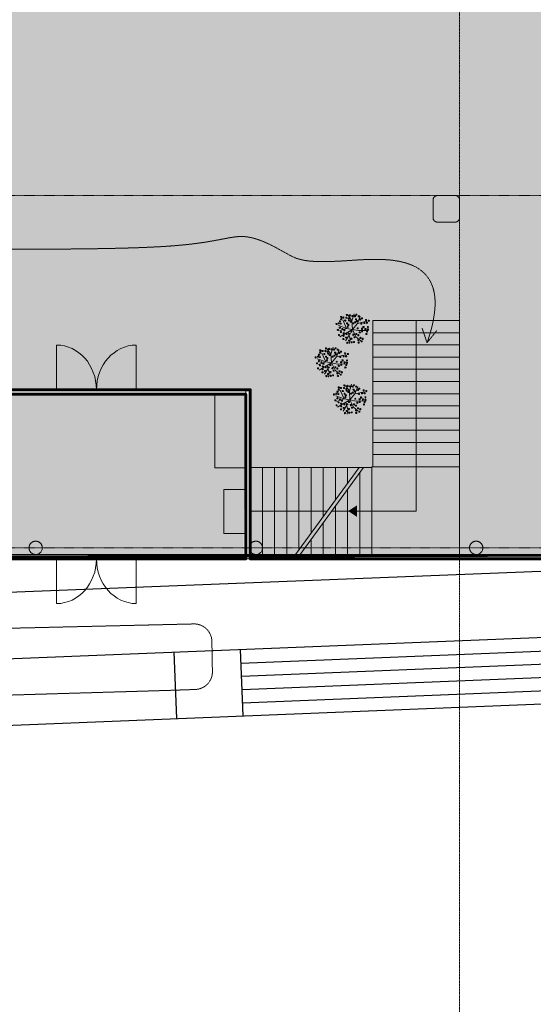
# Model space of a CAD drawing. Header units: millimetres. Extents: x -409347 to -76892, y 286088 to 1850972.
# Tile 341 of 364: x -243535 to -231928, y 1420954 to 1443180. Entities that reach past the tile are written whole.
import ezdxf

# ---------------------------------------------------------------- set-up
doc = ezdxf.new("R2010")
doc.units = ezdxf.units.MM
doc.linetypes.add('DGN Style 2', pattern=[3.08948, 1.853688, -1.235792])
doc.linetypes.add('DGN Style 4', pattern=[4.946257, 2.471584, -1.235792, 0.003089, -1.235792])
for name, color, linetype, lineweight in [('A_BU_CONCRETE_S_FILL', 7, 'Continuous', 0), ('A_BU_DOOR_S', 7, 'Continuous', 0), ('A_P_ALLG_RWO_X_X', 20, 'Continuous', 30), ('A_P_ERSC_TRE_A_X', 251, 'Continuous', 0), ('A_P_ERSC_TRE_V_X', 251, 'DGN Style 2', 0), ('A_P_TREPPE_TXT_A_T', 56, 'Continuous', 13), ('A_P_WAND_BET_A_X', 25, 'Continuous', 0), ('A_P_WAND_BET_V_X', 131, 'DGN Style 2', 0), ('W_MÖBEL LINIE', 252, 'Continuous', 13), ('X_SCHRAFFUR 3', 65, 'Continuous', 0), ('Y_MENSCHEN (VOR GLAS)', 30, 'Continuous', 0)]:
    doc.layers.add(name, color=color, linetype=linetype, lineweight=lineweight)
doc.layers.add('A_P_ACHS_HAR_X_X', color=70, linetype='DGN Style 4', lineweight=0, transparency=0.7)

msp = doc.modelspace()

# ---------------------------------------------------------------- hatches: boundary and pattern name
at = {"layer": 'A_BU_CONCRETE_S_FILL', "lineweight": 90, "true_color": 0x991b1e, "transparency": 33554495}
msp.add_hatch(color=244, dxfattribs=at).paths.add_polyline_path([(-233896, 1454610), (-235892, 1454610), (-248504, 1453421), (-253652, 1454610), (-255849, 1454610), (-255845, 1463702), (-262837, 1463702), (-263082, 1431008), (-253075, 1431008), (-253075, 1434827), (-238325, 1434827), (-238325, 1431008), (-228377, 1431008), (-228378, 1439207), (-231044, 1439207), (-231044, 1444608), (-233896, 1444591)])
at = {"layer": 'A_BU_CONCRETE_S_FILL'}
h = msp.add_hatch(color=256, dxfattribs=at)
edge = h.paths.add_edge_path()
edge.add_spline(control_points=[(-234191, 1439134), (-234192, 1439131), (-234193, 1439128), (-234193, 1439125)], knot_values=[0, 0, 0, 0, 1, 1, 1, 1], degree=3, periodic=0)
edge.add_line((-234193, 1439125), (-234195, 1439107))
edge.add_line((-234195, 1439107), (-234195, 1438710))
edge.add_spline(control_points=[(-234195, 1438710), (-234195, 1438610), (-234095, 1438610)], knot_values=[0, 0, 0, 1, 1, 1], weights=[1, 0.707107, 1], degree=2, periodic=0)
edge.add_line((-234095, 1438610), (-233696, 1438610))
edge.add_line((-233696, 1438610), (-233688, 1438611))
edge.add_line((-233688, 1438611), (-233679, 1438612))
edge.add_line((-233679, 1438612), (-233670, 1438614))
edge.add_line((-233670, 1438614), (-233661, 1438616))
edge.add_line((-233661, 1438616), (-233652, 1438620))
edge.add_line((-233652, 1438620), (-233644, 1438625))
edge.add_spline(control_points=[(-233644, 1438625), (-233641, 1438626), (-233638, 1438628), (-233636, 1438630)], knot_values=[0, 0, 0, 0, 1, 1, 1, 1], degree=3, periodic=0)
edge.add_line((-233636, 1438630), (-233628, 1438636))
edge.add_line((-233628, 1438636), (-233621, 1438643))
edge.add_line((-233621, 1438643), (-233615, 1438651))
edge.add_line((-233615, 1438651), (-233609, 1438659))
edge.add_line((-233609, 1438659), (-233605, 1438667))
edge.add_line((-233605, 1438667), (-233601, 1438676))
edge.add_line((-233601, 1438676), (-233598, 1438684))
edge.add_line((-233598, 1438684), (-233596, 1438693))
edge.add_line((-233596, 1438693), (-233595, 1438702))
edge.add_line((-233595, 1438702), (-233595, 1438710))
edge.add_line((-233595, 1438710), (-233595, 1439113))
edge.add_line((-233595, 1439113), (-233595, 1439110))
edge.add_spline(control_points=[(-233595, 1439110), (-233595, 1439210), (-233695, 1439210)], knot_values=[0, 0, 0, 1, 1, 1], weights=[1, 0.707107, 1], degree=2, periodic=0)
edge.add_line((-233695, 1439210), (-234095, 1439210))
edge.add_line((-234095, 1439210), (-234103, 1439209))
edge.add_spline(control_points=[(-234103, 1439209), (-234106, 1439209), (-234109, 1439209), (-234112, 1439208)], knot_values=[0, 0, 0, 0, 1, 1, 1, 1], degree=3, periodic=0)
edge.add_spline(control_points=[(-234112, 1439208), (-234115, 1439208), (-234121, 1439206), (-234130, 1439204), (-234138, 1439200), (-234147, 1439195), (-234155, 1439190), (-234162, 1439183), (-234169, 1439176), (-234175, 1439168), (-234181, 1439160), (-234185, 1439152), (-234189, 1439143), (-234191, 1439137), (-234191, 1439134)], knot_values=[0, 0, 0, 0, 0.07803, 0.158084, 0.239923, 0.323263, 0.407782, 0.49312, 0.57889, 0.664684, 0.75009, 0.8347, 0.918123, 1, 1, 1, 1], degree=3, periodic=0)
at = {"layer": 'A_BU_CONCRETE_S_FILL', "lineweight": 90, "true_color": 0x9898cc, "transparency": 33554470}
msp.add_hatch(color=253, dxfattribs=at).paths.add_polyline_path([(-238425, 1434727), (-252949, 1434727), (-253001, 1431119), (-238477, 1431119)])
at = {"layer": 'A_BU_CONCRETE_S_FILL', "extrusion": (0, 0, -1)}
h = msp.add_hatch(color=256, dxfattribs=at)
edge = h.paths.add_edge_path()
edge.add_spline(control_points=[(243324, 1431258), (243324, 1431408), (243174, 1431408), (243024, 1431408), (243024, 1431258), (243024, 1431108), (243174, 1431108)], knot_values=[0, 0, 0, 0.333333, 0.333333, 0.666667, 0.666667, 1, 1, 1], weights=[1, 0.707107, 1, 0.707107, 1, 0.707107, 1], degree=2, periodic=0)
edge.add_spline(control_points=[(243174, 1431108), (243324, 1431108), (243324, 1431258)], knot_values=[0, 0, 0, 1, 1, 1], weights=[1, 0.707107, 1], degree=2, periodic=0)
h = msp.add_hatch(color=256, dxfattribs=at)
edge = h.paths.add_edge_path()
edge.add_spline(control_points=[(238347, 1431258), (238347, 1431408), (238197, 1431408), (238047, 1431408), (238047, 1431258), (238047, 1431108), (238197, 1431108)], knot_values=[0, 0, 0, 0.333333, 0.333333, 0.666667, 0.666667, 1, 1, 1], weights=[1, 0.707107, 1, 0.707107, 1, 0.707107, 1], degree=2, periodic=0)
edge.add_spline(control_points=[(238197, 1431108), (238347, 1431108), (238347, 1431258)], knot_values=[0, 0, 0, 1, 1, 1], weights=[1, 0.707107, 1], degree=2, periodic=0)
h = msp.add_hatch(color=256, dxfattribs=at)
edge = h.paths.add_edge_path()
edge.add_spline(control_points=[(233370, 1431258), (233370, 1431408), (233220, 1431408), (233070, 1431408), (233070, 1431258), (233070, 1431108), (233220, 1431108)], knot_values=[0, 0, 0, 0.333333, 0.333333, 0.666667, 0.666667, 1, 1, 1], weights=[1, 0.707107, 1, 0.707107, 1, 0.707107, 1], degree=2, periodic=0)
edge.add_spline(control_points=[(233220, 1431108), (233370, 1431108), (233370, 1431258)], knot_values=[0, 0, 0, 1, 1, 1], weights=[1, 0.707107, 1], degree=2, periodic=0)
at = {"layer": 'A_P_TREPPE_TXT_A_T', "linetype": 'Continuous', "extrusion": (0, 0, -1)}
msp.add_hatch(color=256, dxfattribs=at).paths.add_polyline_path([(235910, 1432220), (235910, 1432088), (235910, 1431955), (236110, 1432088)])
at = {"layer": 'X_SCHRAFFUR 3', "transparency": 33554636}
h = msp.add_hatch(color=256, dxfattribs=at)
edge = h.paths.add_edge_path()
edge.add_ellipse((-236001, 1436207), major_axis=(-285, 285), ratio=1, start_angle=256.0115, end_angle=616.0115)
h = msp.add_hatch(color=256, dxfattribs=at)
edge = h.paths.add_edge_path()
edge.add_ellipse((-236474, 1435454), major_axis=(-285, 285), ratio=1, start_angle=256.0115, end_angle=616.0115)
h = msp.add_hatch(color=256, dxfattribs=at)
edge = h.paths.add_edge_path()
edge.add_ellipse((-236056, 1434618), major_axis=(-285, 285), ratio=1, start_angle=256.0115, end_angle=616.0115)

# ---------------------------------------------------------------- linework, layer by layer
at = {"color": 252, "true_color": 0x939598}
for p, q in [((-238535, 1428658), (-226506, 1429141)), ((-238487, 1427464), (-238547, 1428963)), ((-239986, 1427404), (-240046, 1428903)), ((-238523, 1428359), (-226427, 1428844)), ((-238511, 1428059), (-226349, 1428547)), ((-238499, 1427759), (-226271, 1428250))]:
    msp.add_line(p, q, dxfattribs=at)
at = {"color": 244, "lineweight": 60, "true_color": 0x991b1e}
for points in [[(-295285, 1429115), (-295285, 1463253), (-298313, 1463253), (-298313, 1490102), (-289365, 1490102), (-289365, 1488302), (-228244, 1488302), (-228244, 1452557), (-211316, 1457025), (-209529, 1451033), (-209742, 1450972), (-204640, 1431875), (-204285, 1431953), (-204376, 1432295), (-222916, 1427283), (-223926, 1431108), (-263082, 1431008), (-263082, 1428930), (-288575, 1429035), (-295285, 1429115)], [(-263082, 1431008), (-262837, 1463702), (-255845, 1463702), (-255849, 1454610), (-253652, 1454610), (-248504, 1453421), (-235892, 1454610), (-233896, 1454610), (-233896, 1444591), (-231044, 1444608), (-231044, 1439207), (-228378, 1439207), (-228377, 1431008), (-238325, 1431008), (-238325, 1434827), (-253075, 1434827), (-253075, 1431008), (-263082, 1431008)]]:
    msp.add_lwpolyline(points, dxfattribs=at)
at = {"color": 165, "lineweight": 60, "true_color": 0x5e67af}
msp.add_lwpolyline([(-252975, 1434727), (-238425, 1434727), (-238425, 1431008), (-252975, 1431008)], close=True, dxfattribs=at)
at = {"color": 252, "true_color": 0x939598}
for points in [[(-257689, 1428268), (-255875, 1428268), (-226586, 1429443)], [(-263298, 1426768), (-255845, 1426768), (-223127, 1428081)]]:
    msp.add_lwpolyline(points, dxfattribs=at)
at = {"layer": 'A_BU_CONCRETE_S_FILL'}
for points in [[(-234191, 1439134), (-234192, 1439131), (-234193, 1439128), (-234193, 1439125)], [(-234103, 1439209), (-234106, 1439209), (-234109, 1439209), (-234112, 1439208)], [(-234095, 1439210), (-234098, 1439210), (-234100, 1439210), (-234103, 1439209)], [(-233695, 1439210), (-233828, 1439210), (-233961, 1439210), (-234095, 1439210)], [(-234193, 1439125), (-234194, 1439119), (-234194, 1439113), (-234195, 1439107)], [(-234195, 1439107), (-234195, 1438975), (-234195, 1438842), (-234195, 1438710)], [(-233595, 1438710), (-233595, 1438845), (-233595, 1438979), (-233595, 1439113)], [(-233595, 1439113), (-233595, 1439112), (-233595, 1439111), (-233595, 1439110)], [(-233598, 1438684), (-233598, 1438687), (-233597, 1438690), (-233596, 1438693)], [(-233596, 1438693), (-233596, 1438696), (-233596, 1438699), (-233595, 1438702)], [(-233595, 1438702), (-233595, 1438705), (-233595, 1438707), (-233595, 1438710)], [(-234095, 1438610), (-233962, 1438610), (-233829, 1438610), (-233696, 1438610)], [(-233696, 1438610), (-233693, 1438610), (-233690, 1438610), (-233688, 1438611)], [(-233688, 1438611), (-233685, 1438611), (-233682, 1438611), (-233679, 1438612)], [(-233679, 1438612), (-233676, 1438612), (-233673, 1438613), (-233670, 1438614)], [(-233670, 1438614), (-233667, 1438615), (-233664, 1438615), (-233661, 1438616)], [(-233661, 1438616), (-233658, 1438618), (-233655, 1438619), (-233652, 1438620)], [(-233652, 1438620), (-233649, 1438622), (-233647, 1438623), (-233644, 1438625)], [(-233644, 1438625), (-233641, 1438626), (-233638, 1438628), (-233636, 1438630)], [(-233636, 1438630), (-233633, 1438632), (-233631, 1438634), (-233628, 1438636)], [(-233628, 1438636), (-233626, 1438638), (-233623, 1438641), (-233621, 1438643)], [(-233621, 1438643), (-233619, 1438646), (-233617, 1438648), (-233615, 1438651)], [(-233615, 1438651), (-233613, 1438653), (-233611, 1438656), (-233609, 1438659)], [(-233609, 1438659), (-233608, 1438661), (-233606, 1438664), (-233605, 1438667)], [(-233605, 1438667), (-233603, 1438670), (-233602, 1438673), (-233601, 1438676)], [(-233601, 1438676), (-233600, 1438678), (-233599, 1438681), (-233598, 1438684)]]:
    msp.add_open_spline(points, degree=3, dxfattribs=at)
msp.add_open_spline([(-234112, 1439208), (-234115, 1439208), (-234121, 1439206), (-234130, 1439204), (-234138, 1439200), (-234147, 1439195), (-234155, 1439190), (-234162, 1439183), (-234169, 1439176), (-234175, 1439168), (-234181, 1439160), (-234185, 1439152), (-234189, 1439143), (-234191, 1439137), (-234191, 1439134)], degree=3, knots=[0.93333333, 0.93333333, 0.93333333, 0.93333333, 0.93853535, 0.94387229, 0.94932819, 0.95488423, 0.96051883, 0.96620803, 0.97192598, 0.97764559, 0.98333932, 0.98897997, 0.99454155, 1, 1, 1, 1], dxfattribs=at)
for points, weights in [([(-233595, 1439110), (-233595, 1439168), (-233636, 1439210), (-233695, 1439210)], [1, 0.804737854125, 0.804737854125, 1]), ([(-234195, 1438710), (-234195, 1438652), (-234153, 1438610), (-234095, 1438610)], [1, 0.804737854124, 0.804737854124, 1])]:
    msp.add_rational_spline(points, weights, degree=3, dxfattribs=at)
for points, knots in [([(-243324, 1431258), (-243324, 1431408), (-243174, 1431408), (-243024, 1431408), (-243024, 1431258)], [0, 0, 0, 0.1666667, 0.1666667, 0.3333333, 0.3333333, 0.3333333]), ([(-238347, 1431258), (-238347, 1431408), (-238197, 1431408), (-238047, 1431408), (-238047, 1431258)], [0, 0, 0, 0.1666667, 0.1666667, 0.3333333, 0.3333333, 0.3333333]), ([(-233370, 1431258), (-233370, 1431408), (-233220, 1431408), (-233070, 1431408), (-233070, 1431258)], [0, 0, 0, 0.1666667, 0.1666667, 0.3333333, 0.3333333, 0.3333333]), ([(-243024, 1431258), (-243024, 1431108), (-243174, 1431108), (-243324, 1431108), (-243324, 1431258)], [0.3333333, 0.3333333, 0.3333333, 0.5, 0.5, 1, 1, 1]), ([(-238047, 1431258), (-238047, 1431108), (-238197, 1431108), (-238347, 1431108), (-238347, 1431258)], [0.3333333, 0.3333333, 0.3333333, 0.5, 0.5, 1, 1, 1]), ([(-233070, 1431258), (-233070, 1431108), (-233220, 1431108), (-233370, 1431108), (-233370, 1431258)], [0.3333333, 0.3333333, 0.3333333, 0.5, 0.5, 1, 1, 1])]:
    msp.add_rational_spline(points, [1, 0.707106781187, 1, 0.707106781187, 1], degree=2, knots=knots, dxfattribs=at)
at = {"layer": 'A_BU_DOOR_S'}
for p, q in [((-242700, 1434827), (-242700, 1435835)), ((-242700, 1431008), (-242700, 1430000))]:
    msp.add_line(p, q, dxfattribs=at)
at = {"layer": 'A_BU_DOOR_S', "extrusion": (0, 0, -1)}
for p, q in [((-240900, 1434827), (-240900, 1435835)), ((-240900, 1431008), (-240900, 1430000))]:
    msp.add_line(p, q, dxfattribs=at)
for centre, major_axis in [((-242700, 1434827), (0, 1008)), ((-240900, 1431008), (0, -1008))]:
    msp.add_ellipse(centre, major_axis=major_axis, ratio=0.892857, start_param=0, end_param=1.570796, dxfattribs=at)
at = {"layer": 'A_BU_DOOR_S'}
for centre, major_axis in [((-240900, 1434827), (0, 1008)), ((-242700, 1431008), (0, -1008))]:
    msp.add_ellipse(centre, major_axis=major_axis, ratio=0.892857, start_param=0, end_param=1.570796, dxfattribs=at)
at = {"layer": 'A_P_ACHS_HAR_X_X', "ltscale": 0.000466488, "transparency": 33554477}
for p, q in [((-233595, 1498030), (-233595, 1408030)), ((-218497, 1439210), (-308497, 1439210)), ((-218497, 1431258), (-308497, 1431258))]:
    msp.add_line(p, q, dxfattribs=at)
at = {"layer": 'A_P_ALLG_RWO_X_X', "ltscale": 0.01}
msp.add_lwpolyline([(-299753, 1490181), (-299092, 1462246), (-295976, 1462253), (-296285, 1429112), (-262954, 1429196), (-262955, 1429950), (-247238, 1430121), (-224692, 1431008), (-223950, 1427669), (-223424, 1425764), (-216588, 1426626), (-198132, 1432520), (-204837, 1460131), (-209821, 1458875), (-209547, 1457526), (-225733, 1453254), (-227536, 1491762)], dxfattribs=at)
at = {"layer": 'A_P_ERSC_TRE_A_X'}
for p, q in [((-234575, 1436113), (-234575, 1436388)), ((-234575, 1436113), (-234575, 1436388)), ((-234575, 1435838), (-234575, 1436113)), ((-234575, 1435838), (-234575, 1436113)), ((-234575, 1435563), (-234575, 1435838)), ((-234575, 1435563), (-234575, 1435838)), ((-234575, 1435288), (-234575, 1435563)), ((-234575, 1435288), (-234575, 1435563)), ((-234575, 1435013), (-234575, 1435288)), ((-234575, 1435013), (-234575, 1435288)), ((-234575, 1434738), (-234575, 1435013)), ((-234575, 1434738), (-234575, 1435013)), ((-234575, 1434463), (-234575, 1434738)), ((-234575, 1434463), (-234575, 1434738)), ((-234575, 1434188), (-234575, 1434463)), ((-234575, 1434188), (-234575, 1434463)), ((-234575, 1433913), (-234575, 1434188)), ((-234575, 1433913), (-234575, 1434188)), ((-234575, 1433638), (-234575, 1433913)), ((-234575, 1433638), (-234575, 1433913)), ((-234575, 1433363), (-234575, 1433638)), ((-234575, 1433363), (-234575, 1433638)), ((-234575, 1433088), (-234575, 1433363)), ((-234575, 1433088), (-234575, 1433363)), ((-233595, 1433088), (-235575, 1433088)), ((-233595, 1433088), (-235575, 1433088)), ((-236483, 1432088), (-236400, 1432088)), ((-236483, 1432088), (-236400, 1432088)), ((-236400, 1432088), (-236125, 1432088)), ((-236400, 1432088), (-236125, 1432088)), ((-236125, 1432088), (-235850, 1432088)), ((-236125, 1432088), (-235850, 1432088)), ((-235850, 1432088), (-235575, 1432088)), ((-235850, 1432088), (-235575, 1432088))]:
    msp.add_line(p, q, dxfattribs=at)
at = {"layer": 'A_P_ERSC_TRE_A_X', "linetype": 'Continuous'}
for p, q in [((-235867, 1433068), (-237299, 1431108)), ((-237199, 1431108), (-235767, 1433068))]:
    msp.add_line(p, q, dxfattribs=at)
at = {"layer": 'A_P_ERSC_TRE_A_X'}
for points in [[(-235555, 1433088), (-235555, 1433225), (-235555, 1436388)], [(-235555, 1436388), (-234575, 1436388), (-233595, 1436388)], [(-235555, 1436388), (-234575, 1436388), (-233595, 1436388)], [(-235555, 1436388), (-234575, 1436388), (-233595, 1436388)], [(-233595, 1436388), (-233595, 1436250), (-233595, 1433088)], [(-235555, 1436113), (-234575, 1436113), (-233595, 1436113)], [(-235555, 1436113), (-234575, 1436113), (-233595, 1436113)], [(-235555, 1436113), (-234575, 1436113), (-233595, 1436113)], [(-233595, 1436113), (-234575, 1436113), (-235555, 1436113)], [(-233595, 1436113), (-234575, 1436113), (-235555, 1436113)], [(-233595, 1436113), (-234575, 1436113), (-235555, 1436113)], [(-235555, 1435838), (-234575, 1435838), (-233595, 1435838)], [(-235555, 1435838), (-234575, 1435838), (-233595, 1435838)], [(-235555, 1435838), (-234575, 1435838), (-233595, 1435838)], [(-233595, 1435838), (-234575, 1435838), (-235555, 1435838)], [(-233595, 1435838), (-234575, 1435838), (-235555, 1435838)], [(-233595, 1435838), (-234575, 1435838), (-235555, 1435838)], [(-235555, 1435563), (-234575, 1435563), (-233595, 1435563)], [(-235555, 1435563), (-234575, 1435563), (-233595, 1435563)], [(-235555, 1435563), (-234575, 1435563), (-233595, 1435563)], [(-233595, 1435563), (-234575, 1435563), (-235555, 1435563)], [(-233595, 1435563), (-234575, 1435563), (-235555, 1435563)], [(-233595, 1435563), (-234575, 1435563), (-235555, 1435563)], [(-235555, 1435288), (-234575, 1435288), (-233595, 1435288)], [(-235555, 1435288), (-234575, 1435288), (-233595, 1435288)], [(-235555, 1435288), (-234575, 1435288), (-233595, 1435288)], [(-233595, 1435288), (-234575, 1435288), (-235555, 1435288)], [(-233595, 1435288), (-234575, 1435288), (-235555, 1435288)], [(-233595, 1435288), (-234575, 1435288), (-235555, 1435288)], [(-235555, 1435013), (-234575, 1435013), (-233595, 1435013)], [(-235555, 1435013), (-234575, 1435013), (-233595, 1435013)], [(-235555, 1435013), (-234575, 1435013), (-233595, 1435013)], [(-233595, 1435013), (-234575, 1435013), (-235555, 1435013)], [(-233595, 1435013), (-234575, 1435013), (-235555, 1435013)], [(-233595, 1435013), (-234575, 1435013), (-235555, 1435013)], [(-235555, 1434738), (-234575, 1434738), (-233595, 1434738)], [(-235555, 1434738), (-234575, 1434738), (-233595, 1434738)], [(-235555, 1434738), (-234575, 1434738), (-233595, 1434738)], [(-233595, 1434738), (-234575, 1434738), (-235555, 1434738)], [(-233595, 1434738), (-234575, 1434738), (-235555, 1434738)], [(-233595, 1434738), (-234575, 1434738), (-235555, 1434738)], [(-235555, 1434463), (-234575, 1434463), (-233595, 1434463)], [(-235555, 1434463), (-234575, 1434463), (-233595, 1434463)], [(-235555, 1434463), (-234575, 1434463), (-233595, 1434463)], [(-233595, 1434463), (-234575, 1434463), (-235555, 1434463)], [(-233595, 1434463), (-234575, 1434463), (-235555, 1434463)], [(-233595, 1434463), (-234575, 1434463), (-235555, 1434463)], [(-235555, 1434188), (-234575, 1434188), (-233595, 1434188)], [(-235555, 1434188), (-234575, 1434188), (-233595, 1434188)], [(-235555, 1434188), (-234575, 1434188), (-233595, 1434188)], [(-233595, 1434188), (-234575, 1434188), (-235555, 1434188)], [(-233595, 1434188), (-234575, 1434188), (-235555, 1434188)], [(-233595, 1434188), (-234575, 1434188), (-235555, 1434188)], [(-235555, 1433913), (-234575, 1433913), (-233595, 1433913)], [(-235555, 1433913), (-234575, 1433913), (-233595, 1433913)], [(-235555, 1433913), (-234575, 1433913), (-233595, 1433913)], [(-233595, 1433913), (-234575, 1433913), (-235555, 1433913)], [(-233595, 1433913), (-234575, 1433913), (-235555, 1433913)], [(-233595, 1433913), (-234575, 1433913), (-235555, 1433913)], [(-235555, 1433638), (-234575, 1433638), (-233595, 1433638)], [(-235555, 1433638), (-234575, 1433638), (-233595, 1433638)], [(-235555, 1433638), (-234575, 1433638), (-233595, 1433638)], [(-233595, 1433638), (-234575, 1433638), (-235555, 1433638)], [(-233595, 1433638), (-234575, 1433638), (-235555, 1433638)], [(-233595, 1433638), (-234575, 1433638), (-235555, 1433638)], [(-235555, 1433088), (-235555, 1433225), (-235555, 1433363)], [(-235555, 1433088), (-235555, 1433225), (-235555, 1433363)], [(-235555, 1433363), (-234575, 1433363), (-233595, 1433363)], [(-235555, 1433363), (-234575, 1433363), (-233595, 1433363)], [(-235555, 1433363), (-234575, 1433363), (-233595, 1433363)], [(-233595, 1433363), (-234575, 1433363), (-235555, 1433363)], [(-233595, 1433363), (-234575, 1433363), (-235555, 1433363)], [(-233595, 1433363), (-234575, 1433363), (-235555, 1433363)], [(-238325, 1433068), (-238187, 1433068), (-235575, 1433068)], [(-235850, 1432955), (-235850, 1432031), (-235850, 1431108)], [(-235850, 1432955), (-235850, 1432031), (-235850, 1431108)], [(-235850, 1432955), (-235850, 1432031), (-235850, 1431108)], [(-235850, 1431108), (-235850, 1432031), (-235850, 1432955)], [(-235850, 1431108), (-235850, 1432031), (-235850, 1432955)], [(-235850, 1431108), (-235850, 1432031), (-235850, 1432955)], [(-235575, 1433088), (-235575, 1432098), (-235575, 1431108)], [(-235575, 1433088), (-235575, 1432098), (-235575, 1431108)], [(-233595, 1433088), (-234585, 1433088), (-235575, 1433088)], [(-235575, 1433088), (-235575, 1432098), (-235575, 1431108)], [(-235575, 1433068), (-235575, 1432088), (-235575, 1431108)], [(-235575, 1433068), (-235575, 1432088), (-235575, 1431108)], [(-235575, 1433068), (-235575, 1432088), (-235575, 1431108)], [(-233595, 1433088), (-234575, 1433088), (-235555, 1433088)], [(-233595, 1433088), (-234575, 1433088), (-235555, 1433088)], [(-233595, 1433088), (-234575, 1433088), (-235555, 1433088)], [(-233595, 1431108), (-233595, 1432098), (-233595, 1433088)], [(-233595, 1431108), (-233595, 1432098), (-233595, 1433088)], [(-233595, 1431108), (-233595, 1432098), (-233595, 1433088)], [(-236125, 1431108), (-236125, 1431843), (-236125, 1432578)], [(-236125, 1431108), (-236125, 1431843), (-236125, 1432578)], [(-236125, 1431108), (-236125, 1431843), (-236125, 1432578)], [(-236125, 1432578), (-236125, 1431843), (-236125, 1431108)], [(-236125, 1432578), (-236125, 1431843), (-236125, 1431108)], [(-236125, 1432578), (-236125, 1431843), (-236125, 1431108)], [(-236400, 1431108), (-236400, 1431655), (-236400, 1432202)], [(-236400, 1431108), (-236400, 1431655), (-236400, 1432202)], [(-236400, 1431108), (-236400, 1431655), (-236400, 1432202)], [(-236400, 1432202), (-236400, 1431655), (-236400, 1431108)], [(-236400, 1432202), (-236400, 1431655), (-236400, 1431108)], [(-236400, 1432202), (-236400, 1431655), (-236400, 1431108)], [(-236675, 1431108), (-236675, 1431467), (-236675, 1431825)], [(-236675, 1431108), (-236675, 1431467), (-236675, 1431825)], [(-236675, 1431108), (-236675, 1431467), (-236675, 1431825)], [(-236675, 1431825), (-236675, 1431467), (-236675, 1431108)], [(-236675, 1431825), (-236675, 1431467), (-236675, 1431108)], [(-236675, 1431825), (-236675, 1431467), (-236675, 1431108)], [(-236950, 1431108), (-236950, 1431278), (-236950, 1431449)], [(-236950, 1431108), (-236950, 1431278), (-236950, 1431449)], [(-236950, 1431108), (-236950, 1431278), (-236950, 1431449)], [(-236950, 1431449), (-236950, 1431278), (-236950, 1431108)], [(-236950, 1431449), (-236950, 1431278), (-236950, 1431108)], [(-236950, 1431449), (-236950, 1431278), (-236950, 1431108)], [(-238325, 1431108), (-234585, 1431108), (-233595, 1431108)], [(-235575, 1431108), (-234585, 1431108), (-233595, 1431108)], [(-235575, 1431108), (-234585, 1431108), (-233595, 1431108)]]:
    msp.add_open_spline(points, degree=2, dxfattribs=at)
at = {"layer": 'A_P_ERSC_TRE_V_X', "linetype": 'Continuous'}
msp.add_line((-235767, 1433068), (-235867, 1433068), dxfattribs=at)
at = {"layer": 'A_P_ERSC_TRE_V_X'}
for p, q in [((-238325, 1432088), (-238050, 1432088)), ((-238325, 1432088), (-238050, 1432088)), ((-238050, 1432088), (-237775, 1432088)), ((-238050, 1432088), (-237775, 1432088)), ((-237775, 1432088), (-237500, 1432088)), ((-237775, 1432088), (-237500, 1432088)), ((-237500, 1432088), (-237225, 1432088)), ((-237500, 1432088), (-237225, 1432088)), ((-237225, 1432088), (-236950, 1432088)), ((-237225, 1432088), (-236950, 1432088)), ((-236950, 1432088), (-236675, 1432088)), ((-236950, 1432088), (-236675, 1432088)), ((-236675, 1432088), (-236583, 1432088)), ((-236675, 1432088), (-236583, 1432088))]:
    msp.add_line(p, q, dxfattribs=at)
for points in [[(-238325, 1431108), (-238325, 1432088), (-238325, 1433068)], [(-238325, 1431108), (-238325, 1432088), (-238325, 1433068)], [(-238325, 1431108), (-238325, 1432088), (-238325, 1433068)], [(-238050, 1433068), (-238050, 1432088), (-238050, 1431108)], [(-238050, 1433068), (-238050, 1432088), (-238050, 1431108)], [(-238050, 1433068), (-238050, 1432088), (-238050, 1431108)], [(-238050, 1431108), (-238050, 1432088), (-238050, 1433068)], [(-238050, 1431108), (-238050, 1432088), (-238050, 1433068)], [(-238050, 1431108), (-238050, 1432088), (-238050, 1433068)], [(-237775, 1433068), (-237775, 1432088), (-237775, 1431108)], [(-237775, 1433068), (-237775, 1432088), (-237775, 1431108)], [(-237775, 1433068), (-237775, 1432088), (-237775, 1431108)], [(-237775, 1431108), (-237775, 1432088), (-237775, 1433068)], [(-237775, 1431108), (-237775, 1432088), (-237775, 1433068)], [(-237775, 1431108), (-237775, 1432088), (-237775, 1433068)], [(-237500, 1433068), (-237500, 1432088), (-237500, 1431108)], [(-237500, 1433068), (-237500, 1432088), (-237500, 1431108)], [(-237500, 1433068), (-237500, 1432088), (-237500, 1431108)], [(-237500, 1431108), (-237500, 1432088), (-237500, 1433068)], [(-237500, 1431108), (-237500, 1432088), (-237500, 1433068)], [(-237500, 1431108), (-237500, 1432088), (-237500, 1433068)], [(-237225, 1433068), (-237225, 1432139), (-237225, 1431210)], [(-237225, 1433068), (-237225, 1432139), (-237225, 1431210)], [(-237225, 1433068), (-237225, 1432139), (-237225, 1431210)], [(-237225, 1431210), (-237225, 1432139), (-237225, 1433068)], [(-237225, 1431210), (-237225, 1432139), (-237225, 1433068)], [(-237225, 1431210), (-237225, 1432139), (-237225, 1433068)], [(-236950, 1433068), (-236950, 1432327), (-236950, 1431586)], [(-236950, 1433068), (-236950, 1432327), (-236950, 1431586)], [(-236950, 1433068), (-236950, 1432327), (-236950, 1431586)], [(-236950, 1431586), (-236950, 1432327), (-236950, 1433068)], [(-236950, 1431586), (-236950, 1432327), (-236950, 1433068)], [(-236950, 1431586), (-236950, 1432327), (-236950, 1433068)], [(-236675, 1433068), (-236675, 1432515), (-236675, 1431962)], [(-236675, 1433068), (-236675, 1432515), (-236675, 1431962)], [(-236675, 1433068), (-236675, 1432515), (-236675, 1431962)], [(-236675, 1431962), (-236675, 1432515), (-236675, 1433068)], [(-236675, 1431962), (-236675, 1432515), (-236675, 1433068)], [(-236675, 1431962), (-236675, 1432515), (-236675, 1433068)], [(-236400, 1433068), (-236400, 1432703), (-236400, 1432339)], [(-236400, 1433068), (-236400, 1432703), (-236400, 1432339)], [(-236400, 1433068), (-236400, 1432703), (-236400, 1432339)], [(-236400, 1432339), (-236400, 1432703), (-236400, 1433068)], [(-236400, 1432339), (-236400, 1432703), (-236400, 1433068)], [(-236400, 1432339), (-236400, 1432703), (-236400, 1433068)], [(-236125, 1433068), (-236125, 1432891), (-236125, 1432715)], [(-236125, 1433068), (-236125, 1432891), (-236125, 1432715)], [(-236125, 1433068), (-236125, 1432891), (-236125, 1432715)], [(-236125, 1432715), (-236125, 1432891), (-236125, 1433068)], [(-236125, 1432715), (-236125, 1432891), (-236125, 1433068)], [(-236125, 1432715), (-236125, 1432891), (-236125, 1433068)]]:
    msp.add_open_spline(points, degree=2, dxfattribs=at)
at = {"layer": 'A_P_TREPPE_TXT_A_T', "ltscale": 0.888069}
for p, q in [((-234575, 1432088), (-234575, 1436188)), ((-236483, 1432088), (-234575, 1432088))]:
    msp.add_line(p, q, dxfattribs=at)
at = {"layer": 'A_P_TREPPE_TXT_A_T', "ltscale": 0.000466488}
msp.add_line((-236583, 1432088), (-238325, 1432088), dxfattribs=at)
at = {"layer": 'A_P_WAND_BET_A_X', "ltscale": 0.01}
msp.add_3dface([(-409347, 1850972), (-87526, 1850972), (-87526, 286088), (-409347, 286088)], dxfattribs=at)
at = {"layer": 'A_P_WAND_BET_A_X'}
for points in [[(-238425, 1434827), (-238425, 1434727), (-252975, 1434727), (-252975, 1434827)], [(-238325, 1431008), (-238425, 1431008), (-238425, 1434827), (-238325, 1434827)], [(-263082, 1431008), (-263082, 1431108), (-223822, 1431108), (-223796, 1431008)]]:
    msp.add_3dface(points, dxfattribs=at)
at = {"layer": 'A_P_WAND_BET_V_X'}
msp.add_3dface([(-393854, 1527409), (-393847, 1392399), (-111053, 1392415), (-111060, 1527424)], dxfattribs=at)
msp.add_3dface([(-393854, 1527409), (-393847, 1392399), (-111053, 1392415), (-111060, 1527424)], dxfattribs=at)
at = {"layer": 'W_MÖBEL LINIE', "linetype": 'Continuous'}
for points in [[(-238425, 1433062), (-238425, 1434727), (-239125, 1434727), (-239125, 1433062)], [(-238425, 1431578), (-238425, 1432578), (-238925, 1432578), (-238925, 1431578)]]:
    msp.add_3dface(points, dxfattribs=at)
at = {"layer": 'Y_MENSCHEN (VOR GLAS)'}
for p, q in [((-236030, 1436382), (-236112, 1436507)), ((-236030, 1436382), (-235979, 1436539)), ((-235903, 1436324), (-235842, 1436484)), ((-236148, 1436209), (-236339, 1436281)), ((-236148, 1436209), (-236236, 1436408)), ((-236018, 1436187), (-236030, 1436382)), ((-236018, 1436187), (-235903, 1436324)), ((-235903, 1436324), (-235692, 1436372)), ((-236148, 1436209), (-236311, 1436153)), ((-236018, 1436187), (-236298, 1436019)), ((-236092, 1436062), (-236174, 1435931)), ((-236018, 1436187), (-236148, 1436209)), ((-236112, 1436130), (-236067, 1435972)), ((-236018, 1436187), (-235880, 1436161)), ((-236018, 1436187), (-235936, 1436021)), ((-235936, 1436021), (-235828, 1435934)), ((-235880, 1436161), (-235654, 1436165)), ((-236067, 1435972), (-236083, 1435867)), ((-236620, 1435456), (-236708, 1435654)), ((-236502, 1435628), (-236584, 1435753)), ((-236502, 1435628), (-236452, 1435785)), ((-236491, 1435433), (-236502, 1435628)), ((-236376, 1435571), (-236314, 1435730)), ((-236376, 1435571), (-236165, 1435618)), ((-236620, 1435456), (-236811, 1435527)), ((-236620, 1435456), (-236783, 1435399)), ((-236491, 1435433), (-236770, 1435265)), ((-236491, 1435433), (-236620, 1435456)), ((-236585, 1435377), (-236539, 1435219)), ((-236491, 1435433), (-236376, 1435571)), ((-236491, 1435433), (-236352, 1435407)), ((-236491, 1435433), (-236408, 1435267)), ((-236352, 1435407), (-236127, 1435411)), ((-236565, 1435308), (-236647, 1435177)), ((-236539, 1435219), (-236556, 1435113)), ((-236408, 1435267), (-236300, 1435181)), ((-236085, 1434793), (-236167, 1434918)), ((-236085, 1434793), (-236034, 1434950)), ((-236203, 1434620), (-236394, 1434692)), ((-236203, 1434620), (-236291, 1434819)), ((-236073, 1434598), (-236085, 1434793)), ((-236073, 1434598), (-235958, 1434735)), ((-235958, 1434735), (-235897, 1434895)), ((-235958, 1434735), (-235747, 1434783)), ((-236203, 1434620), (-236366, 1434564)), ((-236073, 1434598), (-236353, 1434430)), ((-236147, 1434473), (-236229, 1434342)), ((-236073, 1434598), (-236203, 1434620)), ((-236167, 1434541), (-236122, 1434384)), ((-236073, 1434598), (-235935, 1434572)), ((-236073, 1434598), (-235991, 1434432)), ((-235935, 1434572), (-235709, 1434576)), ((-236122, 1434384), (-236138, 1434278)), ((-235991, 1434432), (-235883, 1434345))]:
    msp.add_line(p, q, dxfattribs=at)
at = {"layer": 'Y_MENSCHEN (VOR GLAS)', "linetype": 'DGN Style 2', "lineweight": 13}
for q in [(-234443, 1436221), (-234110, 1436163)]:
    msp.add_line((-234329, 1435888), q, dxfattribs=at)
for points in [[(-240132, 1428041), (-239565, 1428061, 0.40916), (-239180, 1428469), (-239192, 1429148, 0.41519), (-239601, 1429540), (-260214, 1429058, -0.414214), (-260622, 1429449), (-260636, 1430058)], [(-251437, 1425991), (-251490, 1427302, -0.417869), (-251101, 1427718), (-240130, 1428041)]]:
    msp.add_lwpolyline(points, format="xyb", dxfattribs=at)
at = {"layer": 'Y_MENSCHEN (VOR GLAS)'}
for centre, major_axis, start_param, end_param in [((-236270, 1436469), (-10.1, 10.1), 4.468243, 10.751428), ((-236221, 1436456), (-10.1, 10.1), 4.468243, 10.751428), ((-236152, 1436454), (10.1, 10.1), 6.03904, 12.322225), ((-236140, 1436513), (10.1, 10.1), 6.03904, 12.322225), ((-236073, 1436503), (-10.1, 10.1), 4.468243, 10.751428), ((-236020, 1436490), (8.19, 8.19), 6.03904, 12.322225), ((-235959, 1436487), (10.1, 10.1), 6.03904, 12.322225), ((-235925, 1436519), (-8.19, 8.19), 4.468243, 10.751428), ((-235875, 1436486), (10.1, 10.1), 6.03904, 12.322225), ((-236374, 1436310), (10.1, 10.1), 6.03904, 12.322225), ((-236324, 1436327), (8.19, 8.19), 6.03904, 12.322225), ((-236300, 1436225), (10.1, 10.1), 6.03904, 12.322225), ((-236297, 1436371), (-10.1, 10.1), 4.468243, 10.751428), ((-236279, 1436317), (8.19, 8.19), 6.03904, 12.322225), ((-236270, 1436420), (-10.1, 10.1), 4.468243, 10.751428), ((-236180, 1436388), (-10.1, 10.1), 4.468243, 10.751428), ((-236139, 1436325), (8.19, 8.19), 6.03904, 12.322225), ((-236120, 1436246), (8.19, 8.19), 6.03904, 12.322225), ((-236111, 1436291), (-10.1, 10.1), 4.468243, 10.751428), ((-236099, 1436436), (8.19, 8.19), 6.03904, 12.322225), ((-236092, 1436395), (-8.19, 8.19), 4.468243, 10.751428), ((-236054, 1436368), (-10.1, 10.1), 4.468243, 10.751428), ((-235993, 1436328), (8.19, 8.19), 6.03904, 12.322225), ((-235953, 1436350), (-10.1, 10.1), 4.468243, 10.751428), ((-235935, 1436417), (10.1, 10.1), 6.03904, 12.322225), ((-235912, 1436378), (8.19, 8.19), 6.03904, 12.322225), ((-235838, 1436413), (-10.1, 10.1), 4.468243, 10.751428), ((-235816, 1436319), (10.1, 10.1), 6.03904, 12.322225), ((-235802, 1436438), (-8.19, 8.19), 4.468243, 10.751428), ((-235765, 1436241), (10.1, 10.1), 6.03904, 12.322225), ((-235745, 1436335), (8.19, 8.19), 6.03904, 12.322225), ((-235709, 1436403), (8.19, 8.19), 6.03904, 12.322225), ((-235688, 1436337), (-10.1, 10.1), 4.468243, 10.751428), ((-235667, 1436241), (8.19, 8.19), 6.03904, 12.322225), ((-235646, 1436386), (-10.1, 10.1), 4.468243, 10.751428), ((-236345, 1436176), (10.1, 10.1), 6.03904, 12.322225), ((-236320, 1436063), (8.19, 8.19), 6.03904, 12.322225), ((-236275, 1436129), (8.19, 8.19), 6.03904, 12.322225), ((-236243, 1436198), (8.19, 8.19), 6.03904, 12.322225), ((-236213, 1436102), (-10.1, 10.1), 4.468243, 10.751428), ((-236215, 1436043), (8.19, 8.19), 6.03904, 12.322225), ((-236199, 1436170), (-10.1, 10.1), 4.468243, 10.751428), ((-236145, 1436085), (8.19, 8.19), 6.03904, 12.322225), ((-236076, 1436089), (8.19, 8.19), 6.03904, 12.322225), ((-236041, 1436138), (10.1, 10.1), 6.03904, 12.322225), ((-235995, 1436068), (10.1, 10.1), 6.03904, 12.322225), ((-235970, 1436009), (8.19, 8.19), 6.03904, 12.322225), ((-235926, 1436087), (8.19, 8.19), 6.03904, 12.322225), ((-235898, 1436211), (-8.19, 8.19), 4.468243, 10.751428), ((-235883, 1436057), (10.1, 10.1), 6.03904, 12.322225), ((-235851, 1436122), (10.1, 10.1), 6.03904, 12.322225), ((-235800, 1436201), (10.1, 10.1), 6.03904, 12.322225), ((-235797, 1436141), (8.19, 8.19), 6.03904, 12.322225), ((-235722, 1436196), (10.1, 10.1), 6.03904, 12.322225), ((-235700, 1436084), (10.1, 10.1), 6.03904, 12.322225), ((-235684, 1436137), (-8.19, 8.19), 4.468243, 10.751428), ((-235668, 1436191), (-10.1, 10.1), 4.468243, 10.751428), ((-236220, 1435973), (10.1, 10.1), 6.03904, 12.322225), ((-236162, 1436006), (-8.19, 8.19), 4.468243, 10.751428), ((-236128, 1435888), (10.1, 10.1), 6.03904, 12.322225), ((-236094, 1435934), (8.19, 8.19), 6.03904, 12.322225), ((-236039, 1435978), (-10.1, 10.1), 4.468243, 10.751428), ((-236033, 1435897), (-10.1, 10.1), 4.468243, 10.751428), ((-235979, 1435903), (8.19, 8.19), 6.03904, 12.322225), ((-235883, 1435949), (-8.19, 8.19), 4.468243, 10.751428), ((-235874, 1435894), (10.1, 10.1), 6.03904, 12.322225), ((-235834, 1435996), (10.1, 10.1), 6.03904, 12.322225), ((-235806, 1435918), (-8.19, 8.19), 4.468243, 10.751428), ((-235784, 1435976), (10.1, 10.1), 6.03904, 12.322225), ((-236796, 1435573), (8.19, 8.19), 6.03904, 12.322225), ((-236769, 1435617), (-10.1, 10.1), 4.468243, 10.751428), ((-236752, 1435563), (8.19, 8.19), 6.03904, 12.322225), ((-236743, 1435715), (-10.1, 10.1), 4.468243, 10.751428), ((-236743, 1435667), (-10.1, 10.1), 4.468243, 10.751428), ((-236693, 1435702), (-10.1, 10.1), 4.468243, 10.751428), ((-236652, 1435634), (-10.1, 10.1), 4.468243, 10.751428), ((-236624, 1435700), (10.1, 10.1), 6.03904, 12.322225), ((-236613, 1435760), (10.1, 10.1), 6.03904, 12.322225), ((-236612, 1435572), (8.19, 8.19), 6.03904, 12.322225), ((-236572, 1435683), (8.19, 8.19), 6.03904, 12.322225), ((-236565, 1435641), (-8.19, 8.19), 4.468243, 10.751428), ((-236546, 1435749), (-10.1, 10.1), 4.468243, 10.751428), ((-236527, 1435615), (-10.1, 10.1), 4.468243, 10.751428), ((-236493, 1435737), (8.19, 8.19), 6.03904, 12.322225), ((-236465, 1435574), (8.19, 8.19), 6.03904, 12.322225), ((-236432, 1435734), (10.1, 10.1), 6.03904, 12.322225), ((-236425, 1435596), (-10.1, 10.1), 4.468243, 10.751428), ((-236407, 1435664), (10.1, 10.1), 6.03904, 12.322225), ((-236397, 1435765), (-8.19, 8.19), 4.468243, 10.751428), ((-236385, 1435625), (8.19, 8.19), 6.03904, 12.322225), ((-236348, 1435732), (10.1, 10.1), 6.03904, 12.322225), ((-236311, 1435659), (-10.1, 10.1), 4.468243, 10.751428), ((-236289, 1435566), (10.1, 10.1), 6.03904, 12.322225), ((-236275, 1435685), (-8.19, 8.19), 4.468243, 10.751428), ((-236217, 1435582), (8.19, 8.19), 6.03904, 12.322225), ((-236181, 1435650), (8.19, 8.19), 6.03904, 12.322225), ((-236160, 1435584), (-10.1, 10.1), 4.468243, 10.751428), ((-236119, 1435633), (-10.1, 10.1), 4.468243, 10.751428), ((-236847, 1435556), (10.1, 10.1), 6.03904, 12.322225), ((-236817, 1435422), (10.1, 10.1), 6.03904, 12.322225), ((-236772, 1435472), (10.1, 10.1), 6.03904, 12.322225), ((-236747, 1435376), (8.19, 8.19), 6.03904, 12.322225), ((-236716, 1435444), (8.19, 8.19), 6.03904, 12.322225), ((-236685, 1435349), (-10.1, 10.1), 4.468243, 10.751428), ((-236672, 1435417), (-10.1, 10.1), 4.468243, 10.751428), ((-236593, 1435493), (8.19, 8.19), 6.03904, 12.322225), ((-236584, 1435538), (-10.1, 10.1), 4.468243, 10.751428), ((-236514, 1435385), (10.1, 10.1), 6.03904, 12.322225), ((-236371, 1435457), (-8.19, 8.19), 4.468243, 10.751428), ((-236323, 1435368), (10.1, 10.1), 6.03904, 12.322225), ((-236273, 1435447), (10.1, 10.1), 6.03904, 12.322225), ((-236270, 1435388), (8.19, 8.19), 6.03904, 12.322225), ((-236238, 1435488), (10.1, 10.1), 6.03904, 12.322225), ((-236194, 1435442), (10.1, 10.1), 6.03904, 12.322225), ((-236157, 1435384), (-8.19, 8.19), 4.468243, 10.751428), ((-236141, 1435438), (-10.1, 10.1), 4.468243, 10.751428), ((-236140, 1435488), (8.19, 8.19), 6.03904, 12.322225), ((-236792, 1435309), (8.19, 8.19), 6.03904, 12.322225), ((-236693, 1435220), (10.1, 10.1), 6.03904, 12.322225), ((-236687, 1435289), (8.19, 8.19), 6.03904, 12.322225), ((-236634, 1435253), (-8.19, 8.19), 4.468243, 10.751428), ((-236618, 1435332), (8.19, 8.19), 6.03904, 12.322225), ((-236601, 1435135), (10.1, 10.1), 6.03904, 12.322225), ((-236566, 1435181), (8.19, 8.19), 6.03904, 12.322225), ((-236548, 1435335), (8.19, 8.19), 6.03904, 12.322225), ((-236512, 1435224), (-10.1, 10.1), 4.468243, 10.751428), ((-236506, 1435143), (-10.1, 10.1), 4.468243, 10.751428), ((-236468, 1435314), (10.1, 10.1), 6.03904, 12.322225), ((-236452, 1435150), (8.19, 8.19), 6.03904, 12.322225), ((-236443, 1435255), (8.19, 8.19), 6.03904, 12.322225), ((-236399, 1435333), (8.19, 8.19), 6.03904, 12.322225), ((-236356, 1435304), (10.1, 10.1), 6.03904, 12.322225), ((-236356, 1435196), (-8.19, 8.19), 4.468243, 10.751428), ((-236346, 1435140), (10.1, 10.1), 6.03904, 12.322225), ((-236307, 1435242), (10.1, 10.1), 6.03904, 12.322225), ((-236278, 1435164), (-8.19, 8.19), 4.468243, 10.751428), ((-236257, 1435223), (10.1, 10.1), 6.03904, 12.322225), ((-236173, 1435330), (10.1, 10.1), 6.03904, 12.322225), ((-236195, 1434924), (10.1, 10.1), 6.03904, 12.322225), ((-236128, 1434914), (-10.1, 10.1), 4.468243, 10.751428), ((-236075, 1434901), (8.19, 8.19), 6.03904, 12.322225), ((-236014, 1434898), (10.1, 10.1), 6.03904, 12.322225), ((-235980, 1434930), (-8.19, 8.19), 4.468243, 10.751428), ((-235930, 1434897), (10.1, 10.1), 6.03904, 12.322225), ((-236429, 1434721), (10.1, 10.1), 6.03904, 12.322225), ((-236379, 1434738), (8.19, 8.19), 6.03904, 12.322225), ((-236352, 1434782), (-10.1, 10.1), 4.468243, 10.751428), ((-236334, 1434728), (8.19, 8.19), 6.03904, 12.322225), ((-236325, 1434880), (-10.1, 10.1), 4.468243, 10.751428), ((-236325, 1434831), (-10.1, 10.1), 4.468243, 10.751428), ((-236276, 1434867), (-10.1, 10.1), 4.468243, 10.751428), ((-236235, 1434799), (-10.1, 10.1), 4.468243, 10.751428), ((-236207, 1434865), (10.1, 10.1), 6.03904, 12.322225), ((-236194, 1434736), (8.19, 8.19), 6.03904, 12.322225), ((-236166, 1434703), (-10.1, 10.1), 4.468243, 10.751428), ((-236154, 1434847), (8.19, 8.19), 6.03904, 12.322225), ((-236147, 1434806), (-8.19, 8.19), 4.468243, 10.751428), ((-236109, 1434779), (-10.1, 10.1), 4.468243, 10.751428), ((-236048, 1434739), (8.19, 8.19), 6.03904, 12.322225), ((-236008, 1434761), (-10.1, 10.1), 4.468243, 10.751428), ((-235990, 1434828), (10.1, 10.1), 6.03904, 12.322225), ((-235967, 1434789), (8.19, 8.19), 6.03904, 12.322225), ((-235893, 1434824), (-10.1, 10.1), 4.468243, 10.751428), ((-235871, 1434731), (10.1, 10.1), 6.03904, 12.322225), ((-235857, 1434849), (-8.19, 8.19), 4.468243, 10.751428), ((-235800, 1434746), (8.19, 8.19), 6.03904, 12.322225), ((-235764, 1434814), (8.19, 8.19), 6.03904, 12.322225), ((-235743, 1434748), (-10.1, 10.1), 4.468243, 10.751428), ((-235701, 1434797), (-10.1, 10.1), 4.468243, 10.751428), ((-236400, 1434587), (10.1, 10.1), 6.03904, 12.322225), ((-236375, 1434474), (8.19, 8.19), 6.03904, 12.322225), ((-236355, 1434636), (10.1, 10.1), 6.03904, 12.322225), ((-236330, 1434540), (8.19, 8.19), 6.03904, 12.322225), ((-236298, 1434609), (8.19, 8.19), 6.03904, 12.322225), ((-236268, 1434513), (-10.1, 10.1), 4.468243, 10.751428), ((-236270, 1434454), (8.19, 8.19), 6.03904, 12.322225), ((-236254, 1434581), (-10.1, 10.1), 4.468243, 10.751428), ((-236200, 1434496), (8.19, 8.19), 6.03904, 12.322225), ((-236175, 1434657), (8.19, 8.19), 6.03904, 12.322225), ((-236131, 1434500), (8.19, 8.19), 6.03904, 12.322225), ((-236096, 1434549), (10.1, 10.1), 6.03904, 12.322225), ((-236050, 1434479), (10.1, 10.1), 6.03904, 12.322225), ((-235982, 1434498), (8.19, 8.19), 6.03904, 12.322225), ((-235953, 1434622), (-8.19, 8.19), 4.468243, 10.751428), ((-235938, 1434468), (10.1, 10.1), 6.03904, 12.322225), ((-235906, 1434533), (10.1, 10.1), 6.03904, 12.322225), ((-235855, 1434612), (10.1, 10.1), 6.03904, 12.322225), ((-235852, 1434552), (8.19, 8.19), 6.03904, 12.322225), ((-235820, 1434652), (10.1, 10.1), 6.03904, 12.322225), ((-235777, 1434607), (10.1, 10.1), 6.03904, 12.322225), ((-235755, 1434495), (10.1, 10.1), 6.03904, 12.322225), ((-235739, 1434548), (-8.19, 8.19), 4.468243, 10.751428), ((-235723, 1434602), (-10.1, 10.1), 4.468243, 10.751428), ((-235722, 1434653), (8.19, 8.19), 6.03904, 12.322225), ((-236275, 1434384), (10.1, 10.1), 6.03904, 12.322225), ((-236217, 1434418), (-8.19, 8.19), 4.468243, 10.751428), ((-236183, 1434299), (10.1, 10.1), 6.03904, 12.322225), ((-236149, 1434345), (8.19, 8.19), 6.03904, 12.322225), ((-236094, 1434389), (-10.1, 10.1), 4.468243, 10.751428), ((-236088, 1434308), (-10.1, 10.1), 4.468243, 10.751428), ((-236034, 1434314), (8.19, 8.19), 6.03904, 12.322225), ((-236025, 1434420), (8.19, 8.19), 6.03904, 12.322225), ((-235938, 1434360), (-8.19, 8.19), 4.468243, 10.751428), ((-235929, 1434305), (10.1, 10.1), 6.03904, 12.322225), ((-235889, 1434407), (10.1, 10.1), 6.03904, 12.322225), ((-235861, 1434329), (-8.19, 8.19), 4.468243, 10.751428), ((-235839, 1434387), (10.1, 10.1), 6.03904, 12.322225)]:
    msp.add_ellipse(centre, major_axis=major_axis, ratio=1, start_param=start_param, end_param=end_param, dxfattribs=at)
at = {"layer": 'Y_MENSCHEN (VOR GLAS)', "linetype": 'DGN Style 2', "lineweight": 13}
msp.add_open_spline([(-229800, 1426512), (-231991, 1431008), (-225071, 1428565), (-221353, 1431014), (-222566, 1433597), (-225592, 1437481), (-223022, 1440247), (-222966, 1441841), (-220679, 1443039), (-217360, 1442967)], degree=3, knots=[0, 0, 0, 0, 0.166667, 0.221885, 0.333333, 0.5, 0.666667, 0.833333, 1, 1, 1, 1], dxfattribs=at)
msp.add_open_spline([(-258790, 1423312), (-260105, 1428571), (-260060, 1432160), (-263951, 1433391), (-260016, 1434585), (-259628, 1439161), (-254305, 1441074), (-251196, 1437997), (-244593, 1437997), (-239346, 1437997), (-238491, 1438463), (-237414, 1437849), (-236950, 1437595), (-233595, 1437995), (-234329, 1435888)], degree=3, dxfattribs=at)

doc.saveas('drawing.dxf')
